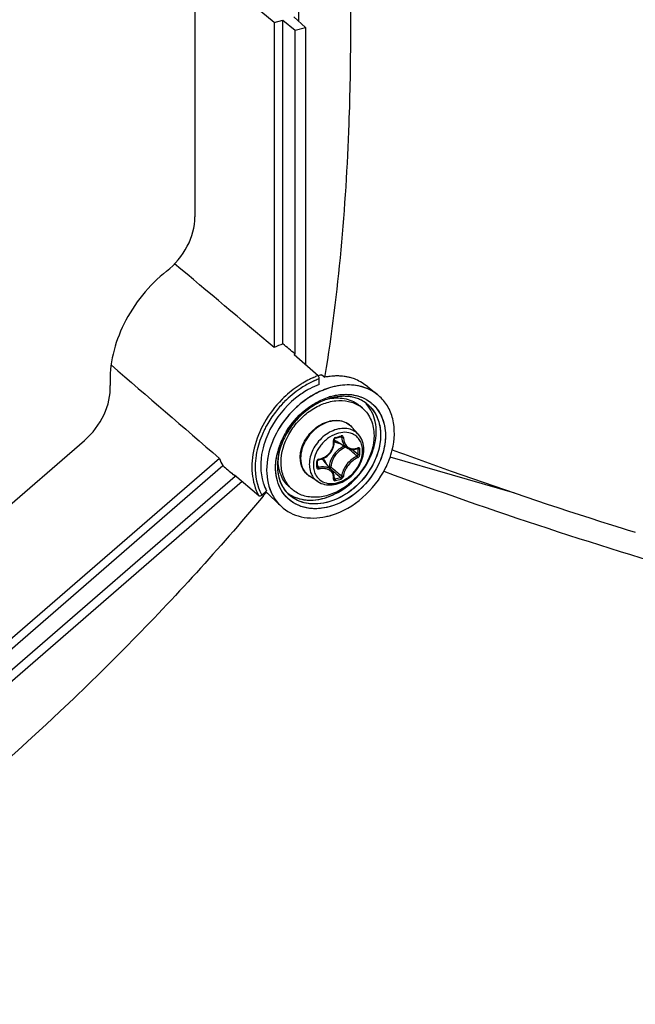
# Model space of a CAD drawing. Header units: millimetres. Extents: x 0 to 420, y 0 to 297.
# Tile 416 of 514: x 334.5 to 339.66, y 199.8 to 208.05. Entities that reach past the tile are written whole.
import ezdxf

# ---------------------------------------------------------------- set-up
doc = ezdxf.new("R2010")
doc.units = ezdxf.units.MM
doc.header["$LTSCALE"] = 23.1
doc.layers.get('0').update_dxf_attribs({"linetype": 'CONTINUOUS'})

msp = doc.modelspace()

# ---------------------------------------------------------------- linework, layer by layer
at = {"color": 7, "linetype": 'Continuous'}
for p, q in [((335.9715, 211.1814), (335.9715, 206.3993)), ((336.6361, 208.0271), (335.9715, 208.5801)), ((336.8418, 208.0375), (336.8418, 208.4152)), ((336.6361, 208.0271), (336.7097, 208.0483)), ((336.6361, 208.0271), (336.6361, 205.3039)), ((336.7097, 205.3352), (336.7097, 208.0483)), ((336.7097, 208.0483), (336.8128, 207.9626)), ((336.8007, 208.0746), (336.8976, 207.9871)), ((336.8128, 207.9626), (336.8976, 207.9871)), ((336.8128, 205.2482), (336.8128, 207.9626)), ((336.8976, 207.9871), (336.8976, 205.1626)), ((336.8041, 205.245), (336.8128, 205.2482)), ((336.8041, 205.245), (337.0042, 205.0687)), ((336.8128, 205.2482), (336.8093, 205.2511)), ((337.0141, 204.9958), (337.0141, 205.0427)), ((337.0349, 205.0754), (337.0595, 205.0552)), ((337.0614, 205.0709), (337.0587, 205.0553)), ((337.0617, 205.0704), (337.0592, 205.0548)), ((337.0605, 205.0554), (337.0595, 205.0552)), ((337.0595, 205.0552), (337.0604, 205.0554)), ((337.0605, 205.0554), (337.0595, 205.0552)), ((337.4204, 204.9753), (337.5028, 204.9096)), ((337.0974, 204.8905), (337.0981, 204.8907)), ((337.378, 204.795), (337.353, 204.8167)), ((337.343, 204.5751), (337.2876, 204.6376)), ((337.1478, 204.5438), (337.1627, 204.5479)), ((337.1921, 204.5565), (337.2032, 204.5505)), ((337.1941, 204.5554), (337.197, 204.5538)), ((331.3539, 201.3301), (335.0446, 204.5264)), ((337.249, 204.4613), (337.1562, 204.5188)), ((337.3329, 204.457), (337.3399, 204.4533)), ((337.3366, 204.4589), (337.3357, 204.4582)), ((337.3357, 204.4582), (337.3371, 204.4586)), ((337.3371, 204.4586), (337.3376, 204.4587)), ((336.1767, 204.3757), (333.4482, 202.0126)), ((337.2893, 204.4489), (337.2917, 204.4469)), ((338.6554, 204.0839), (337.6084, 204.3861)), ((333.8456, 202.2718), (336.2049, 204.315)), ((336.9997, 204.3342), (336.9995, 204.3529)), ((336.9995, 204.3056), (336.9997, 204.3291)), ((336.9996, 204.3125), (337.0089, 204.3001)), ((336.9997, 204.3291), (336.9997, 204.3342)), ((337.1212, 204.2725), (337.0512, 204.3558)), ((337.0981, 204.3052), (337.0945, 204.3042)), ((337.1078, 204.2884), (337.1235, 204.2751)), ((333.9471, 202.183), (336.3075, 204.2272)), ((336.2904, 204.2418), (336.2935, 204.2392)), ((336.2935, 204.2392), (336.3075, 204.2272)), ((336.5065, 204.063), (336.3038, 204.234)), ((336.3075, 204.2272), (336.3038, 204.234)), ((337.0016, 204.1808), (336.9318, 204.2267)), ((337.1235, 204.2751), (337.1412, 204.2601)), ((337.139, 204.2042), (337.1399, 204.2034)), ((337.1397, 204.2113), (337.1457, 204.2031)), ((337.1399, 204.2034), (337.1408, 204.2029)), ((337.5596, 204.2645), (337.5546, 204.2663)), ((337.5597, 204.2643), (337.5547, 204.2662)), ((336.3669, 204.1807), (333.9895, 202.1218)), ((336.7889, 204.1147), (336.7639, 204.1363)), ((336.5363, 204.0512), (336.5296, 204.0434)), ((336.5423, 204.0584), (336.5297, 204.0434)), ((336.5721, 204.1026), (336.5314, 204.0674)), ((336.5423, 204.0585), (336.5363, 204.0512)), ((336.5664, 204.0965), (336.5792, 204.0845)), ((336.5701, 204.0921), (336.5674, 204.0889)), ((336.5703, 204.092), (336.5676, 204.0888)), ((336.6043, 204.0583), (336.5792, 204.0845)), ((336.6043, 204.0583), (336.6933, 203.9749)), ((337.1122, 203.8987), (337.1154, 203.8996)), ((339.5541, 203.7904), (339.596, 203.7773)), ((339.596, 203.7773), (339.6648, 203.7559))]:
    msp.add_line(p, q, dxfattribs=at)
for points in [[(337.1399, 204.5207), (337.1391, 204.5312), (337.1391, 204.5326), (337.1393, 204.5341), (337.1398, 204.5357), (337.1405, 204.5372), (337.1413, 204.5387), (337.1423, 204.54), (337.1434, 204.5412), (337.1447, 204.5422), (337.146, 204.543), (337.1473, 204.5436), (337.1478, 204.5438)], [(337.1627, 204.5479), (337.1716, 204.5504), (337.1804, 204.553), (337.1952, 204.5574)], [(337.1952, 204.5574), (337.1958, 204.5576), (337.1969, 204.5577), (337.1978, 204.5576), (337.1985, 204.5574), (337.1989, 204.5573)], [(337.0104, 204.3643), (337.02, 204.3661), (337.0327, 204.3697), (337.0451, 204.3743), (337.0571, 204.38), (337.0685, 204.3868), (337.0794, 204.3945), (337.0897, 204.4032), (337.0992, 204.4126), (337.1078, 204.4229), (337.1155, 204.4338), (337.1223, 204.4452), (337.1281, 204.4572), (337.1327, 204.4695), (337.1363, 204.4821), (337.1387, 204.4949), (337.1399, 204.5078), (337.1399, 204.5207)], [(337.2489, 204.4613), (337.2527, 204.4591), (337.261, 204.4551), (337.2699, 204.452), (337.2791, 204.45), (337.2886, 204.4489)], [(337.2886, 204.4489), (337.2984, 204.4489), (337.3083, 204.45), (337.3183, 204.4521), (337.3283, 204.4552), (337.3357, 204.4582)], [(336.9995, 204.3529), (336.9996, 204.3537), (336.9998, 204.355), (337.0003, 204.3564), (337.001, 204.3578), (337.0019, 204.3591), (337.003, 204.3604), (337.0042, 204.3615), (337.0056, 204.3624), (337.007, 204.3632), (337.0085, 204.3638), (337.0099, 204.3642), (337.0104, 204.3643)], [(337.0002, 204.3032), (336.9999, 204.3037), (336.9997, 204.3044), (336.9995, 204.3052), (336.9995, 204.3056)], [(337.1344, 204.2499), (337.1306, 204.2583), (337.1259, 204.2662), (337.1212, 204.2724)], [(337.1391, 204.2051), (337.1398, 204.2123), (337.14, 204.2222), (337.1391, 204.2318), (337.1373, 204.2411), (337.1344, 204.2499)], [(337.139, 204.2042), (337.1391, 204.2042), (337.1391, 204.2041), (337.1391, 204.2042), (337.139, 204.2045), (337.1391, 204.2051)]]:
    msp.add_lwpolyline(points, dxfattribs=at)
for centre, radius, start, end in [((336.9706, 204.619), 0.7623, 110.01055, 116.02511), ((337.2945, 204.3077), 0.8147, 116.40453, 120.92885), ((337.2788, 204.3388), 0.7799, 114.05559, 116.38783), ((337.2737, 204.35), 0.7676, 113.88994, 114.04995), ((337.2724, 204.3528), 0.7645, 113.46485, 113.89012), ((337.2659, 204.3682), 0.7478, 110.87681, 113.47304), ((337.2765, 204.347), 0.7436, 113.58328, 113.95685), ((337.2694, 204.3637), 0.7255, 110.60589, 113.59433), ((337.2595, 204.3846), 0.7302, 110.4685, 110.8683), ((337.1525, 204.5088), 0.5786, 103.18877, 104.66168), ((337.1495, 204.5215), 0.5656, 101.69342, 103.18896), ((337.1705, 204.5193), 0.5473, 98.97335, 101.60411), ((337.1706, 204.5192), 0.5474, 98.97338, 101.60248), ((337.1677, 204.5369), 0.5295, 96.68885, 98.9718), ((337.1677, 204.5369), 0.5294, 96.68859, 98.97178), ((337.1655, 204.5565), 0.5098, 93.83181, 96.69279), ((337.1641, 204.5769), 0.4893, 91.47375, 93.8283), ((337.1641, 204.5769), 0.4893, 91.47363, 93.82851), ((337.1636, 204.596), 0.4702, 88.36668, 91.47661), ((337.1641, 204.6129), 0.4533, 85.9726, 88.36178), ((337.1653, 204.6296), 0.4366, 82.54847, 85.97843), ((337.1673, 204.6452), 0.4208, 80.19663, 82.54105), ((337.1697, 204.6588), 0.407, 76.21093, 80.20309), ((337.1724, 204.6703), 0.3952, 74.16715, 76.20089), ((337.1768, 204.6851), 0.3798, 67.92227, 74.19358), ((337.0934, 204.5496), 0.5373, 58.56751, 65.11267), ((337.3448, 204.2319), 0.9057, 124.824, 135.06734), ((337.3449, 204.2321), 0.8776, 124.01116, 135.11338), ((337.3175, 204.2696), 0.8592, 122.03139, 124.76533), ((337.3047, 204.2909), 0.8064, 116.54186, 123.98093), ((337.3079, 204.2847), 0.8413, 120.90955, 122.02559), ((337.2828, 204.3109), 0.736, 118.19694, 120.81412), ((337.2625, 204.3499), 0.692, 111.03547, 118.24496), ((337.2841, 204.3305), 0.7618, 114.82009, 116.48717), ((337.2791, 204.3413), 0.7498, 113.95751, 114.81811), ((337.3607, 204.215), 0.929, 135.02278, 135.32343), ((337.2419, 204.3927), 0.505, 106.8896, 109.02167), ((337.2414, 204.3954), 0.5023, 107.32178, 109.0726), ((337.2368, 204.4101), 0.4869, 106.11327, 107.31908), ((337.173, 204.4742), 0.4083, 100.98195, 101.45274), ((337.2388, 204.4028), 0.4945, 106.06174, 106.8851), ((337.1721, 204.4788), 0.4037, 99.99046, 100.98294), ((337.2521, 204.3962), 0.518, 106.11336, 107.38578), ((337.2348, 204.4173), 0.4795, 105.11339, 106.11153), ((337.237, 204.4091), 0.488, 105.11803, 106.06203), ((337.232, 204.4278), 0.4686, 102.17524, 105.12114), ((337.2353, 204.4154), 0.4814, 104.29817, 105.11776), ((337.2326, 204.4263), 0.4702, 102.20598, 104.30323), ((337.2268, 204.4527), 0.4432, 97.00366, 102.19859), ((337.2268, 204.4543), 0.4416, 97.02561, 102.2393), ((337.223, 204.4825), 0.4132, 93.55162, 96.98518), ((337.2225, 204.4872), 0.4084, 93.52504, 96.99907), ((337.2211, 204.5129), 0.3827, 87.98349, 93.5437), ((337.2212, 204.5136), 0.382, 88.00307, 93.57524), ((337.2218, 204.5377), 0.3579, 84.14986, 87.9618), ((337.2219, 204.5391), 0.3565, 84.14774, 87.97472), ((337.2244, 204.5616), 0.3339, 77.96087, 84.16946), ((337.2285, 204.5817), 0.3133, 73.92367, 77.9326), ((337.2288, 204.5831), 0.3119, 73.90672, 77.93425), ((337.2328, 204.5966), 0.2979, 66.58429, 73.91867), ((337.2331, 204.5974), 0.297, 66.57997, 73.9364), ((337.2371, 204.607), 0.2865, 62.93987, 66.55519), ((337.2373, 204.6075), 0.286, 62.92836, 66.54971), ((337.2858, 204.638), 0.3475, 49.43387, 51.39061), ((337.2859, 204.6381), 0.3474, 49.4293, 51.38417), ((337.3648, 204.2112), 0.9065, 135.37414, 142.50141), ((337.362, 204.2139), 0.9026, 135.05983, 135.37007), ((337.2116, 204.6028), 0.2542, 49.1138, 56.51182), ((337.2428, 204.6178), 0.2744, 51.44966, 62.96675), ((337.2429, 204.618), 0.2742, 51.45353, 62.98167), ((337.2003, 204.6405), 0.2832, 42.60205, 45.79799), ((337.1994, 204.6397), 0.2844, 41.99977, 42.60766), ((337.1994, 204.6397), 0.2844, 41.99938, 42.60345), ((337.35, 204.2221), 0.888, 142.47888, 150.94315), ((337.3207, 204.2389), 0.8543, 150.97463, 153.65899), ((337.2744, 204.2701), 0.7576, 152.80155, 159.49377), ((337.1723, 204.5355), 0.1539, 50.53518, 52.38989), ((337.1725, 204.5357), 0.1537, 47.20358, 50.53486), ((337.172, 204.5352), 0.1545, 41.53019, 47.1948), ((337.319, 204.2332), 0.7526, 153.66759, 157.53994), ((337.2925, 204.2598), 0.6505, 155.04119, 155.97874), ((337.2878, 204.2621), 0.6452, 154.64806, 155.80944), ((337.2966, 204.2579), 0.655, 154.55998, 155.04174), ((337.2907, 204.2608), 0.6484, 153.67747, 154.64832), ((337.3013, 204.2556), 0.6602, 153.25461, 154.55894), ((337.2939, 204.2592), 0.652, 153.18809, 153.67746), ((337.3088, 204.2518), 0.6686, 151.21134, 153.25338), ((337.3044, 204.2538), 0.6637, 151.20791, 153.18386), ((337.2756, 204.2738), 0.6183, 153.6767, 155.3413), ((337.2827, 204.2704), 0.6262, 153.70832, 155.32848), ((337.2913, 204.2661), 0.6358, 151.56353, 153.7075), ((337.2858, 204.2687), 0.6297, 151.52987, 153.67188), ((337.3205, 204.2449), 0.6822, 148.64734, 151.20639), ((337.3159, 204.2479), 0.6767, 148.91513, 151.21155), ((336.6178, 206.4833), 2.0045, 285.39308, 286.80749), ((337.2386, 204.352), 0.2433, 109.04197, 109.22932), ((337.3036, 204.2397), 0.7359, 157.47069, 158.15358), ((337.3039, 204.2396), 0.7362, 157.55088, 158.15746), ((337.2321, 204.2822), 0.586, 161.88681, 166.32949), ((337.2378, 204.2805), 0.5919, 161.79247, 163.40716), ((337.2533, 204.2755), 0.6082, 161.24763, 161.9114), ((337.248, 204.2772), 0.6027, 161.11536, 161.79534), ((337.2571, 204.2742), 0.6122, 160.89315, 161.24797), ((337.2717, 204.2687), 0.6279, 155.95239, 161.08626), ((337.274, 204.2681), 0.6302, 155.79133, 160.87206), ((337.2151, 204.2958), 0.5539, 162.61961, 164.3586), ((337.255, 204.2828), 0.5958, 155.29789, 162.58114), ((337.2536, 204.2831), 0.5944, 155.2734, 162.55948), ((337.2035, 204.5951), 0.0898, 224.14979, 225.13489), ((337.2037, 204.5954), 0.0901, 225.16768, 238.19258), ((337.3046, 204.2935), 0.202, 114.0645, 126.40526), ((329.152, 194.8872), 12.5417, 49.56104, 49.72441), ((337.2942, 204.5616), 0.1071, 290.31697, 292.26307), ((337.293, 204.5646), 0.1103, 292.2624, 294.07545), ((335.8746, 204.4296), 1.4654, 0.00233, 0.92882), ((335.8764, 204.4287), 1.4783, 0.0024, 0.92888), ((336.5943, 204.5325), 0.446, 200.58378, 209.17898), ((337.1527, 204.2935), 0.6769, 170.52474, 171.04722), ((337.2011, 204.2899), 0.5541, 166.34963, 168.42906), ((337.2216, 204.2853), 0.575, 163.40292, 166.31954), ((337.1499, 204.3095), 0.4872, 171.28513, 173.56759), ((337.1482, 204.3096), 0.4855, 172.51311, 173.57044), ((337.1583, 204.3083), 0.4956, 170.95042, 172.51144), ((337.0665, 204.3639), 0.3977, 177.18128, 179.9886), ((337.1871, 204.3033), 0.5249, 164.31976, 170.90475), ((337.0772, 204.3635), 0.4085, 176.79144, 177.19204), ((337.0157, 204.3485), 0.0216, 99.06376, 106.76369), ((336.9821, 204.2978), 0.0902, 40.02572, 53.88647), ((337.3183, 204.2756), 0.2113, 135.09832, 148.10442), ((329.8871, 195.7486), 11.4092, 49.26308, 49.56466), ((329.3086, 194.9506), 12.4061, 49.65654, 49.94798), ((335.9233, 204.4296), 1.4168, 359.05537, 0.00295), ((335.9255, 204.4287), 1.4292, 359.05547, 0.00301), ((334.8523, 204.3243), 2.1407, 0.00233, 0.64253), ((334.9323, 204.3243), 2.0607, 359.34524, 0.00194), ((336.9968, 204.3056), 0.00271, 351.60329, 359.32144), ((336.9669, 204.2975), 0.1114, 16.50857, 23.3442), ((344.764, 213.3894), 11.8794, 229.89404, 230.16205), ((336.8833, 204.6403), 0.7688, 333.03735, 333.33657), ((336.8849, 204.6395), 0.767, 333.33655, 333.68263), ((336.8864, 204.6388), 0.7653, 333.33401, 333.67764), ((336.8943, 204.6349), 0.7565, 333.67652, 336.5845), ((336.895, 204.6346), 0.7557, 333.67237, 336.58668), ((344.2541, 212.6817), 11.0235, 229.81565, 230.16603), ((336.7709, 205.5902), 1.4368, 285.12112, 287.07727), ((343.8156, 212.2522), 10.3986, 230.16047, 230.51372), ((336.9493, 204.2974), 0.4248, 197.27001, 198.30559), ((336.9554, 204.3069), 0.2543, 221.70798, 229.09647), ((336.7716, 205.5883), 1.4495, 285.13021, 287.08635), ((336.8988, 204.2656), 0.4174, 207.38652, 208.34589), ((321.3582, 216.7491), 19.7891, 320.11157, 320.22603), ((336.9568, 204.2466), 0.3791, 208.28896, 208.50807), ((336.9163, 204.3126), 0.283, 232.5931, 236.28966), ((336.9178, 204.3148), 0.2857, 236.28886, 238.55735), ((336.9178, 204.3148), 0.2856, 236.28857, 238.56261), ((336.9454, 204.4616), 0.5872, 282.31726, 286.1187), ((336.9456, 204.4612), 0.5867, 282.3149, 286.12638), ((336.9408, 204.4782), 0.6044, 286.1021, 286.47325), ((336.9412, 204.4771), 0.6032, 286.11084, 286.476), ((336.94, 204.4809), 0.6072, 286.47321, 286.78892)]:
    msp.add_arc(centre, radius, start, end, dxfattribs=at)
for centre, major_axis, ratio, start_param, end_param in [((328.1697, 211.75), (25.0483, -20.8516), 0.015014, 1.238528, 1.273737), ((324.8988, 214.5543), (26.7203, -22.2435), 0.015014, 1.121328, 1.125484), ((328.3535, 212.1213), (24.6843, -21.5865), 0.02203, -1.267664, -1.229101), ((325.0949, 214.9504), (26.332, -23.0274), 0.02203, -1.116057, -1.112472)]:
    msp.add_ellipse(centre, major_axis=major_axis, ratio=ratio, start_param=start_param, end_param=end_param, dxfattribs=at)
for points, knots in [([(330.5331, 203.6439), (330.9158, 205.0107), (332.7603, 210.5366), (335.6453, 215.7009), (338.254, 219.2455)], [0, 0, 0, 0, 0.243865, 1, 1, 1, 1]), ([(332.3088, 203.3071), (332.6756, 204.6134), (334.4421, 209.8941), (337.2002, 214.8297), (339.6931, 218.2181)], [0, 0, 0, 0, 0.243886, 1, 1, 1, 1]), ([(337.0846, 210.9913), (337.1159, 210.7298), (337.2235, 209.7157), (337.2751, 208.6953), (337.2751, 207.9389)], [0, 0, 0, 0, 0.258242, 1, 1, 1, 1]), ([(337.2751, 207.9389), (337.2751, 207.6859), (337.2586, 206.7268), (337.1745, 205.7678), (337.0617, 205.0704)], [0, 0, 0, 0, 0.263653, 1, 1, 1, 1]), ([(335.734, 205.9445), (335.805, 206.0009), (335.9207, 206.1392), (335.9715, 206.3148), (335.9715, 206.3993)], [0, 0, 0, 0, 0.517639, 1, 1, 1, 1]), ([(335.734, 205.9445), (335.5852, 205.8262), (335.3457, 205.5347), (335.2507, 205.1627), (335.2605, 204.9875)], [0, 0, 0, 0, 0.520027, 1, 1, 1, 1]), ([(337.0141, 205.0427), (337.0141, 205.0501), (337.0114, 205.0598), (337.0057, 205.0674), (337.0042, 205.0687)], [0, 0, 0, 0, 0.78628, 1, 1, 1, 1]), ([(335.0446, 204.5264), (335.1131, 204.5857), (335.2226, 204.7273), (335.2651, 204.9043), (335.2605, 204.9875)], [0, 0, 0, 0, 0.520578, 1, 1, 1, 1]), ([(337.4153, 204.9608), (337.3738, 204.9778), (337.2806, 204.9974), (337.0797, 204.9769), (336.9368, 204.8995), (336.8546, 204.8316)], [0, 0, 0, 0, 0.224372, 0.466489, 1, 1, 1, 1]), ([(337.1084, 204.9688), (337.086, 204.9624), (336.995, 204.9303), (336.9113, 204.8785), (336.8549, 204.8319)], [0, 0, 0, 0, 0.241167, 1, 1, 1, 1]), ([(337.4142, 204.9613), (337.3683, 204.9799), (337.2641, 204.9995), (337.1601, 204.9838), (337.1084, 204.9688)], [0, 0, 0, 0, 0.478686, 1, 1, 1, 1]), ([(336.7001, 204.8682), (336.6437, 204.8111), (336.5469, 204.6843), (336.459, 204.4702), (336.4383, 204.2547), (336.4757, 204.1196), (336.5065, 204.063)], [0, 0, 0, 0, 0.27368, 0.537112, 0.779952, 1, 1, 1, 1]), ([(336.9057, 204.943), (336.8738, 204.9239), (336.7507, 204.8376), (336.6521, 204.7168), (336.6006, 204.6164)], [0, 0, 0, 0, 0.247907, 1, 1, 1, 1]), ([(337.0773, 204.8702), (337.042, 204.858), (336.9015, 204.7919), (336.7881, 204.672), (336.7322, 204.5689)], [0, 0, 0, 0, 0.241356, 1, 1, 1, 1]), ([(337.0773, 204.8702), (337.042, 204.8581), (336.9015, 204.7919), (336.7882, 204.672), (336.7322, 204.5689)], [0, 0, 0, 0, 0.241241, 1, 1, 1, 1]), ([(336.9536, 204.8223), (336.965, 204.8297), (337.0106, 204.8571), (337.0597, 204.8787), (337.0973, 204.8905)], [0, 0, 0, 0, 0.256628, 1, 1, 1, 1]), ([(337.0981, 204.8907), (337.1554, 204.9085), (337.2717, 204.9247), (337.3849, 204.8866), (337.4295, 204.8561)], [0, 0, 0, 0, 0.52615, 1, 1, 1, 1]), ([(337.102, 204.8764), (337.1473, 204.8843), (337.2174, 204.8844), (337.3014, 204.8543), (337.3372, 204.8304), (337.353, 204.8167)], [0, 0, 0, 0, 0.519584, 0.76284, 1, 1, 1, 1]), ([(337.1084, 204.8938), (337.165, 204.9101), (337.2801, 204.9235), (337.4417, 204.8658), (337.5487, 204.7338), (337.5808, 204.5591), (337.5417, 204.3713), (337.4107, 204.1397), (337.236, 204.0095), (337.1085, 203.9726)], [0, 0, 0, 0, 0.121621, 0.231441, 0.339036, 0.455715, 0.58604, 0.726441, 1, 1, 1, 1]), ([(337.6265, 204.4469), (337.647, 204.5309), (337.6529, 204.6634), (337.5911, 204.8171), (337.5405, 204.8775), (337.5119, 204.902)], [0, 0, 0, 0, 0.528621, 0.769184, 1, 1, 1, 1]), ([(337.6265, 204.4467), (337.647, 204.5307), (337.6529, 204.6633), (337.5912, 204.817), (337.5406, 204.8775), (337.5119, 204.902)], [0, 0, 0, 0, 0.528422, 0.769016, 1, 1, 1, 1]), ([(336.8549, 204.8319), (336.8297, 204.8111), (336.7349, 204.7225), (336.6611, 204.6112), (336.6239, 204.5217)], [0, 0, 0, 0, 0.252039, 1, 1, 1, 1]), ([(336.8546, 204.8316), (336.7891, 204.7774), (336.7126, 204.6907), (336.657, 204.5922), (336.6445, 204.567)], [0, 0, 0, 0, 0.751657, 1, 1, 1, 1]), ([(336.6937, 204.3424), (336.6937, 204.4229), (336.7322, 204.5479), (336.8297, 204.6845), (336.9256, 204.7716), (337.0345, 204.8329), (337.1483, 204.8635), (337.2582, 204.86), (337.3241, 204.8333), (337.3519, 204.8148)], [0, 0, 0, 0, 0.254142, 0.391, 0.527564, 0.659013, 0.781772, 0.894694, 1, 1, 1, 1]), ([(336.7364, 204.5973), (336.7771, 204.6648), (336.8473, 204.7462), (336.9318, 204.8082), (336.9536, 204.8223)], [0, 0, 0, 0, 0.752115, 1, 1, 1, 1]), ([(336.738, 204.5999), (336.7519, 204.6228), (336.8124, 204.7103), (336.8929, 204.7843), (336.9604, 204.8266)], [0, 0, 0, 0, 0.25176, 1, 1, 1, 1]), ([(337.4138, 204.8324), (337.4422, 204.8097), (337.4916, 204.7509), (337.5294, 204.6387), (337.5304, 204.5123), (337.4835, 204.3354), (337.348, 204.1386), (337.1821, 204.0367), (337.0939, 204.0113)], [0, 0, 0, 0, 0.104524, 0.214592, 0.333967, 0.462949, 0.735941, 1, 1, 1, 1]), ([(337.378, 204.795), (337.3932, 204.7819), (337.4209, 204.7514), (337.4619, 204.6769), (337.4732, 204.6111), (337.4732, 204.5674)], [0, 0, 0, 0, 0.238021, 0.481682, 1, 1, 1, 1]), ([(337.4803, 204.5005), (337.4932, 204.5601), (337.4988, 204.6792), (337.4472, 204.7895), (337.4107, 204.83)], [0, 0, 0, 0, 0.52857, 1, 1, 1, 1]), ([(337.4803, 204.5005), (337.4932, 204.5601), (337.4988, 204.6792), (337.4472, 204.7895), (337.4107, 204.83)], [0, 0, 0, 0, 0.528563, 1, 1, 1, 1]), ([(337.4138, 204.8324), (337.4449, 204.8075), (337.4984, 204.7414), (337.5338, 204.6149), (337.5251, 204.4743), (337.4925, 204.3822), (337.4703, 204.3373)], [0, 0, 0, 0, 0.222971, 0.459982, 0.719377, 1, 1, 1, 1]), ([(337.4295, 204.8561), (337.4658, 204.8313), (337.5295, 204.7625), (337.574, 204.6247), (337.5674, 204.4696), (337.5319, 204.3678), (337.5074, 204.3181)], [0, 0, 0, 0, 0.223214, 0.459267, 0.718396, 1, 1, 1, 1]), ([(336.5551, 204.618), (336.5466, 204.6007), (336.5156, 204.5325), (336.4942, 204.4598), (336.485, 204.4049)], [0, 0, 0, 0, 0.256832, 1, 1, 1, 1]), ([(337.2663, 204.6575), (337.25, 204.67), (337.2106, 204.6891), (337.1432, 204.6945), (337.0725, 204.6781), (337.0043, 204.6419), (336.9439, 204.589), (336.8823, 204.5049), (336.8578, 204.4272), (336.8578, 204.3772)], [0, 0, 0, 0, 0.104897, 0.216899, 0.338904, 0.47012, 0.607003, 0.744549, 1, 1, 1, 1]), ([(336.8625, 204.4477), (336.8751, 204.4974), (336.9263, 204.591), (337.0115, 204.655), (337.059, 204.6745)], [0, 0, 0, 0, 0.499995, 1, 1, 1, 1]), ([(337.2735, 204.6193), (337.2558, 204.6247), (337.2171, 204.6296), (337.1576, 204.6203), (337.0984, 204.5954), (337.0249, 204.5439), (336.9549, 204.4554), (336.9306, 204.3674), (336.9306, 204.3252)], [0, 0, 0, 0, 0.108641, 0.225762, 0.35139, 0.483442, 0.751147, 1, 1, 1, 1]), ([(337.059, 204.6745), (337.0795, 204.683), (337.1215, 204.695), (337.1852, 204.6954), (337.2433, 204.6768), (337.2748, 204.652), (337.2876, 204.6376)], [0, 0, 0, 0, 0.270574, 0.524505, 0.765155, 1, 1, 1, 1]), ([(337.343, 204.5751), (337.3338, 204.5853), (337.3124, 204.6036), (337.2868, 204.6152), (337.2735, 204.6193)], [0, 0, 0, 0, 0.49562, 1, 1, 1, 1]), ([(336.5649, 204.5355), (336.5533, 204.5046), (336.5181, 204.3871), (336.517, 204.257), (336.5437, 204.1713)], [0, 0, 0, 0, 0.268826, 1, 1, 1, 1]), ([(337.4732, 204.5674), (337.4732, 204.4833), (337.4313, 204.3529), (337.3265, 204.213), (337.2242, 204.1257), (337.1091, 204.0675), (336.9907, 204.0434), (336.8787, 204.0568), (336.8148, 204.0922), (336.7889, 204.1147)], [0, 0, 0, 0, 0.256473, 0.394543, 0.531644, 0.662632, 0.784011, 0.89531, 1, 1, 1, 1]), ([(337.1585, 204.5817), (337.1316, 204.5723), (337.0796, 204.5432), (336.9991, 204.4618), (336.9644, 204.3753), (336.9644, 204.3195)], [0, 0, 0, 0, 0.249772, 0.51087, 1, 1, 1, 1]), ([(337.1499, 204.5507), (337.145, 204.5493), (337.1361, 204.5424), (337.1331, 204.5315), (337.1337, 204.5264)], [0, 0, 0, 0, 0.497141, 1, 1, 1, 1]), ([(337.1499, 204.5507), (337.15, 204.5498), (337.1501, 204.5475), (337.1494, 204.5442), (337.1478, 204.5438)], [0, 0, 0, 0, 0.348, 1, 1, 1, 1]), ([(337.2923, 204.5812), (337.2727, 204.5898), (337.2268, 204.5984), (337.1816, 204.5896), (337.1592, 204.5819)], [0, 0, 0, 0, 0.475922, 1, 1, 1, 1]), ([(337.1974, 204.5644), (337.1975, 204.5635), (337.1976, 204.5612), (337.1968, 204.5579), (337.1952, 204.5574)], [0, 0, 0, 0, 0.339767, 1, 1, 1, 1]), ([(337.2166, 204.5503), (337.2163, 204.5548), (337.213, 204.562), (337.2043, 204.5655), (337.1996, 204.565), (337.1974, 204.5644)], [0, 0, 0, 0, 0.502703, 0.74499, 1, 1, 1, 1]), ([(337.2032, 204.5505), (337.2031, 204.5512), (337.2026, 204.5539), (337.2006, 204.5563), (337.1989, 204.5573)], [0, 0, 0, 0, 0.264576, 1, 1, 1, 1]), ([(337.2032, 204.5505), (337.2042, 204.5322), (337.2117, 204.4976), (337.2352, 204.4699), (337.2489, 204.4613)], [0, 0, 0, 0, 0.531229, 1, 1, 1, 1]), ([(337.2166, 204.5502), (337.2142, 204.5496), (337.2097, 204.5492), (337.2051, 204.5496), (337.2032, 204.5505)], [0, 0, 0, 0, 0.5364, 1, 1, 1, 1]), ([(337.2166, 204.5503), (337.2173, 204.5379), (337.2217, 204.5141), (337.238, 204.4832), (337.2631, 204.4618), (337.2839, 204.4561), (337.2941, 204.4554)], [0, 0, 0, 0, 0.279104, 0.533854, 0.769255, 1, 1, 1, 1]), ([(337.3773, 204.4387), (337.3773, 204.4544), (337.3739, 204.4848), (337.3571, 204.5265), (337.3295, 204.5602), (337.3052, 204.5755), (337.2923, 204.5812)], [0, 0, 0, 0, 0.267263, 0.518158, 0.759229, 1, 1, 1, 1]), ([(337.3873, 204.4499), (337.3873, 204.4729), (337.3805, 204.5184), (337.3575, 204.5586), (337.343, 204.5751)], [0, 0, 0, 0, 0.512429, 1, 1, 1, 1]), ([(336.6206, 204.5135), (336.5905, 204.4385), (336.5559, 204.286), (336.589, 204.1299), (336.6229, 204.0669)], [0, 0, 0, 0, 0.530167, 1, 1, 1, 1]), ([(336.6206, 204.5135), (336.5906, 204.4388), (336.556, 204.287), (336.5885, 204.1316), (336.622, 204.0686)], [0, 0, 0, 0, 0.530022, 1, 1, 1, 1]), ([(337.0123, 204.3698), (337.03, 204.3726), (337.0651, 204.3857), (337.1068, 204.4229), (337.1324, 204.4722), (337.1358, 204.509), (337.1337, 204.5264)], [0, 0, 0, 0, 0.24849, 0.504031, 0.757203, 1, 1, 1, 1]), ([(337.0585, 204.0435), (337.1608, 204.0731), (337.3484, 204.1984), (337.4574, 204.3952), (337.4803, 204.5005)], [0, 0, 0, 0, 0.496993, 1, 1, 1, 1]), ([(337.1847, 204.4561), (337.1768, 204.4502), (337.1468, 204.4249), (337.1235, 204.3915), (337.1122, 204.3644)], [0, 0, 0, 0, 0.251119, 1, 1, 1, 1]), ([(337.1337, 204.5263), (337.1352, 204.5268), (337.1373, 204.5275), (337.1392, 204.5296), (337.1391, 204.5305)], [0, 0, 0, 0, 0.63264, 1, 1, 1, 1]), ([(337.1398, 204.5188), (337.1431, 204.5164), (337.1571, 204.5074), (337.1734, 204.5022), (337.1858, 204.5004)], [0, 0, 0, 0, 0.245283, 1, 1, 1, 1]), ([(337.2362, 204.4693), (337.2301, 204.467), (337.2053, 204.4558), (337.1832, 204.4392), (337.1687, 204.4247)], [0, 0, 0, 0, 0.242416, 1, 1, 1, 1]), ([(337.2941, 204.4554), (337.2972, 204.4552), (337.3098, 204.4551), (337.3224, 204.4578), (337.3314, 204.4612)], [0, 0, 0, 0, 0.242499, 1, 1, 1, 1]), ([(337.338, 204.4639), (337.338, 204.4633), (337.338, 204.4616), (337.3375, 204.4597), (337.3366, 204.4589)], [0, 0, 0, 0, 0.296838, 1, 1, 1, 1]), ([(337.3399, 204.4533), (337.3399, 204.4539), (337.3398, 204.4559), (337.3387, 204.458), (337.3375, 204.4587)], [0, 0, 0, 0, 0.295427, 1, 1, 1, 1]), ([(337.3545, 204.4527), (337.3544, 204.4567), (337.352, 204.4634), (337.3439, 204.4657), (337.3399, 204.4647), (337.338, 204.4639)], [0, 0, 0, 0, 0.500392, 0.734456, 1, 1, 1, 1]), ([(337.3545, 204.4527), (337.3521, 204.4517), (337.347, 204.4511), (337.3419, 204.452), (337.3399, 204.4533)], [0, 0, 0, 0, 0.520163, 1, 1, 1, 1]), ([(337.4335, 204.3683), (337.4388, 204.379), (337.4583, 204.4216), (337.4729, 204.4664), (337.4803, 204.5005)], [0, 0, 0, 0, 0.255254, 1, 1, 1, 1]), ([(336.484, 204.3988), (336.4794, 204.3696), (336.4692, 204.2598), (336.491, 204.1454), (336.5282, 204.0736)], [0, 0, 0, 0, 0.267535, 1, 1, 1, 1]), ([(337.1085, 203.9726), (337.0433, 203.9538), (336.9093, 203.9412), (336.7283, 204.0329), (336.6378, 204.2163), (336.6463, 204.3532), (336.6629, 204.4213)], [0, 0, 0, 0, 0.260056, 0.493494, 0.731313, 1, 1, 1, 1]), ([(336.7366, 204.054), (336.6975, 204.0963), (336.6412, 204.2119), (336.6454, 204.3379), (336.6583, 204.401)], [0, 0, 0, 0, 0.471796, 1, 1, 1, 1]), ([(336.7687, 204.0711), (336.8179, 204.041), (336.9442, 204.0103), (337.1379, 204.0599), (337.3132, 204.1829), (337.4009, 204.3026), (337.4335, 204.3683)], [0, 0, 0, 0, 0.214983, 0.458112, 0.726161, 1, 1, 1, 1]), ([(336.8542, 204.3829), (336.8542, 204.3882), (336.8549, 204.41), (336.8585, 204.4317), (336.8625, 204.4477)], [0, 0, 0, 0, 0.244438, 1, 1, 1, 1]), ([(336.9318, 204.2267), (336.9196, 204.2347), (336.8971, 204.2543), (336.8635, 204.305), (336.8542, 204.352), (336.8542, 204.3829)], [0, 0, 0, 0, 0.241984, 0.486768, 1, 1, 1, 1]), ([(336.8578, 204.3772), (336.8578, 204.3472), (336.8666, 204.3018), (336.8988, 204.253), (336.9202, 204.2343), (336.9318, 204.2267)], [0, 0, 0, 0, 0.517982, 0.760912, 1, 1, 1, 1]), ([(336.9884, 204.2299), (336.9988, 204.2132), (337.0278, 204.1834), (337.0878, 204.1619), (337.1555, 204.165), (337.2237, 204.1909), (337.2858, 204.2364), (337.3507, 204.3141), (337.3773, 204.3899), (337.3773, 204.4387)], [0, 0, 0, 0, 0.105488, 0.213714, 0.331476, 0.460622, 0.598286, 0.738716, 1, 1, 1, 1]), ([(337.0095, 204.3692), (337.0049, 204.3678), (336.9966, 204.3622), (336.9928, 204.3528), (336.9929, 204.3483)], [0, 0, 0, 0, 0.515676, 1, 1, 1, 1]), ([(337.0016, 204.1808), (337.0187, 204.1696), (337.0584, 204.1533), (337.1241, 204.1506), (337.1908, 204.1679), (337.2539, 204.2028), (337.3091, 204.2525), (337.3654, 204.331), (337.3873, 204.4032), (337.3873, 204.4499)], [0, 0, 0, 0, 0.11076, 0.226584, 0.349536, 0.479279, 0.613227, 0.747471, 1, 1, 1, 1]), ([(337.0123, 204.3698), (337.0123, 204.3685), (337.0122, 204.3666), (337.0111, 204.3644), (337.0104, 204.3643)], [0, 0, 0, 0, 0.650306, 1, 1, 1, 1]), ([(337.0692, 204.3416), (337.0678, 204.3448), (337.0618, 204.357), (337.0534, 204.3679), (337.046, 204.3748)], [0, 0, 0, 0, 0.255247, 1, 1, 1, 1]), ([(337.139, 204.3872), (337.1349, 204.3806), (337.1207, 204.3547), (337.1124, 204.3252), (337.1113, 204.3034)], [0, 0, 0, 0, 0.261592, 1, 1, 1, 1]), ([(337.3326, 204.3935), (337.3159, 204.3874), (337.2832, 204.3681), (337.2431, 204.3275), (337.2141, 204.2793), (337.2043, 204.2437), (337.2032, 204.2268)], [0, 0, 0, 0, 0.24174, 0.507568, 0.769195, 1, 1, 1, 1]), ([(337.338, 204.381), (337.3224, 204.3751), (337.2919, 204.3568), (337.2544, 204.3187), (337.2272, 204.2736), (337.2177, 204.2403), (337.2166, 204.2245)], [0, 0, 0, 0, 0.241461, 0.507728, 0.769702, 1, 1, 1, 1]), ([(337.3326, 204.3935), (337.3337, 204.394), (337.3378, 204.397), (337.34, 204.4024), (337.3399, 204.4062)], [0, 0, 0, 0, 0.233629, 1, 1, 1, 1]), ([(337.338, 204.381), (337.3382, 204.3846), (337.3366, 204.3894), (337.3334, 204.3929), (337.3326, 204.3935)], [0, 0, 0, 0, 0.766459, 1, 1, 1, 1]), ([(337.338, 204.381), (337.3402, 204.3819), (337.3488, 204.3873), (337.3543, 204.3975), (337.3545, 204.4051)], [0, 0, 0, 0, 0.2401, 1, 1, 1, 1]), ([(337.3545, 204.4051), (337.3521, 204.4041), (337.347, 204.4036), (337.3418, 204.4048), (337.3399, 204.4062)], [0, 0, 0, 0, 0.516682, 1, 1, 1, 1]), ([(337.5885, 204.3343), (337.5925, 204.3435), (337.6075, 204.3802), (337.6195, 204.4181), (337.6265, 204.4469)], [0, 0, 0, 0, 0.253863, 1, 1, 1, 1]), ([(337.5885, 204.3343), (337.5925, 204.3435), (337.6075, 204.3801), (337.6195, 204.418), (337.6265, 204.4467)], [0, 0, 0, 0, 0.253897, 1, 1, 1, 1]), ([(337.6264, 204.4466), (337.7911, 204.3864), (338.4299, 204.1567), (339.0737, 203.9409), (339.5541, 203.7904)], [0, 0, 0, 0, 0.258419, 1, 1, 1, 1]), ([(336.6658, 204.364), (336.6596, 204.3091), (336.6653, 204.2017), (336.7213, 204.1075), (336.757, 204.074)], [0, 0, 0, 0, 0.52998, 1, 1, 1, 1]), ([(336.6658, 204.3641), (336.6608, 204.3196), (336.6629, 204.2328), (336.696, 204.1515), (336.7189, 204.1183)], [0, 0, 0, 0, 0.525746, 1, 1, 1, 1]), ([(336.7639, 204.1363), (336.7487, 204.1495), (336.721, 204.18), (336.68, 204.2545), (336.6687, 204.3202), (336.6687, 204.364)], [0, 0, 0, 0, 0.238021, 0.481682, 1, 1, 1, 1]), ([(336.7655, 204.1377), (336.742, 204.1641), (336.7045, 204.2299), (336.6937, 204.3042), (336.6937, 204.3424)], [0, 0, 0, 0, 0.481107, 1, 1, 1, 1]), ([(337.5074, 204.3181), (337.4688, 204.2401), (337.362, 204.1006), (337.1495, 203.9674), (336.9491, 203.942), (336.8132, 203.9881), (336.759, 204.0299), (336.7366, 204.054)], [0, 0, 0, 0, 0.278581, 0.547647, 0.785737, 0.894485, 1, 1, 1, 1]), ([(337.4703, 204.3373), (337.4348, 204.2656), (337.3373, 204.1369), (337.1432, 204.0114), (336.9594, 203.9823), (336.8316, 204.0181), (336.7791, 204.0532), (336.757, 204.074)], [0, 0, 0, 0, 0.277344, 0.546146, 0.78549, 0.894711, 1, 1, 1, 1]), ([(336.9306, 204.3252), (336.9306, 204.3179), (336.9319, 204.29), (336.939, 204.2623), (336.9477, 204.2436)], [0, 0, 0, 0, 0.261199, 1, 1, 1, 1]), ([(336.9644, 204.3195), (336.9644, 204.3034), (336.9681, 204.272), (336.9804, 204.2428), (336.9884, 204.2299)], [0, 0, 0, 0, 0.516185, 1, 1, 1, 1]), ([(336.9929, 204.3008), (336.9928, 204.2986), (336.9938, 204.2941), (336.9999, 204.2869), (337.0077, 204.286), (337.0123, 204.287)], [0, 0, 0, 0, 0.245151, 0.483798, 1, 1, 1, 1]), ([(336.9929, 204.3483), (336.9938, 204.3485), (336.9964, 204.3491), (336.9996, 204.3511), (336.9995, 204.3529)], [0, 0, 0, 0, 0.335626, 1, 1, 1, 1]), ([(336.9929, 204.3008), (336.9937, 204.3009), (336.9963, 204.3015), (336.9992, 204.3034), (336.9995, 204.3052)], [0, 0, 0, 0, 0.321323, 1, 1, 1, 1]), ([(337.0002, 204.3032), (337.0011, 204.302), (337.0039, 204.3), (337.0073, 204.2998), (337.0089, 204.3001)], [0, 0, 0, 0, 0.481798, 1, 1, 1, 1]), ([(337.1212, 204.2725), (337.1154, 204.2793), (337.1007, 204.2915), (337.0732, 204.3021), (337.0417, 204.3053), (337.0199, 204.3025), (337.0089, 204.3001)], [0, 0, 0, 0, 0.222882, 0.461558, 0.720944, 1, 1, 1, 1]), ([(337.0123, 204.287), (337.0123, 204.2894), (337.0115, 204.2939), (337.01, 204.2983), (337.0089, 204.3001)], [0, 0, 0, 0, 0.526671, 1, 1, 1, 1]), ([(337.1245, 204.2515), (337.1198, 204.2594), (337.1066, 204.274), (337.0791, 204.2873), (337.0465, 204.292), (337.0238, 204.2895), (337.0123, 204.287)], [0, 0, 0, 0, 0.221381, 0.457911, 0.717649, 1, 1, 1, 1]), ([(337.1122, 204.3644), (337.1102, 204.3596), (337.103, 204.3405), (337.0989, 204.3203), (337.0981, 204.3052)], [0, 0, 0, 0, 0.258896, 1, 1, 1, 1]), ([(337.0982, 204.3053), (337.1005, 204.3058), (337.105, 204.3059), (337.1095, 204.3046), (337.1113, 204.3034)], [0, 0, 0, 0, 0.526419, 1, 1, 1, 1]), ([(337.0982, 204.3053), (337.0982, 204.3047), (337.0983, 204.3023), (337.0989, 204.3), (337.0995, 204.2983)], [0, 0, 0, 0, 0.234277, 1, 1, 1, 1]), ([(337.1037, 204.2932), (337.1067, 204.2947), (337.1099, 204.2982), (337.1112, 204.3024), (337.1113, 204.3034)], [0, 0, 0, 0, 0.762591, 1, 1, 1, 1]), ([(337.1154, 203.8996), (337.2115, 203.9286), (337.3941, 204.0359), (337.5234, 204.2018), (337.5703, 204.2953)], [0, 0, 0, 0, 0.489762, 1, 1, 1, 1]), ([(336.9477, 204.2436), (336.9537, 204.2309), (336.9688, 204.2071), (336.99, 204.1884), (337.0016, 204.1808)], [0, 0, 0, 0, 0.504391, 1, 1, 1, 1]), ([(337.1337, 204.2006), (337.135, 204.2095), (337.135, 204.2273), (337.1289, 204.2442), (337.1245, 204.2515)], [0, 0, 0, 0, 0.513521, 1, 1, 1, 1]), ([(337.1337, 204.2006), (337.1344, 204.2008), (337.1367, 204.2015), (337.1389, 204.2034), (337.1391, 204.2051)], [0, 0, 0, 0, 0.303916, 1, 1, 1, 1]), ([(337.1408, 204.2029), (337.1412, 204.2028), (337.1428, 204.2024), (337.1445, 204.2027), (337.1457, 204.2031)], [0, 0, 0, 0, 0.220787, 1, 1, 1, 1]), ([(337.1499, 204.1891), (337.1502, 204.1916), (337.1494, 204.1966), (337.1473, 204.2013), (337.1457, 204.2031)], [0, 0, 0, 0, 0.510568, 1, 1, 1, 1]), ([(337.1928, 204.2167), (337.1941, 204.217), (337.1986, 204.2189), (337.2027, 204.2232), (337.2032, 204.2268)], [0, 0, 0, 0, 0.265099, 1, 1, 1, 1]), ([(337.1974, 204.2028), (337.1977, 204.2053), (337.1968, 204.2104), (337.1946, 204.215), (337.1928, 204.2167)], [0, 0, 0, 0, 0.50766, 1, 1, 1, 1]), ([(337.1974, 204.2028), (337.1999, 204.2035), (337.2087, 204.2079), (337.216, 204.2172), (337.2166, 204.2245)], [0, 0, 0, 0, 0.257299, 1, 1, 1, 1]), ([(337.2166, 204.2245), (337.2132, 204.2234), (337.208, 204.2236), (337.204, 204.2261), (337.2032, 204.2268)], [0, 0, 0, 0, 0.768189, 1, 1, 1, 1]), ([(342.6771, 202.8057), (341.883, 202.9437), (340.1558, 203.3708), (338.4703, 203.9318), (337.5597, 204.2643)], [0, 0, 0, 0, 0.45396, 1, 1, 1, 1]), ([(337.1337, 204.2006), (337.1335, 204.1987), (337.1337, 204.1947), (337.1388, 204.188), (337.1459, 204.188), (337.1499, 204.1891)], [0, 0, 0, 0, 0.250198, 0.477776, 1, 1, 1, 1]), ([(336.5297, 204.0434), (336.1741, 203.6187), (334.6519, 201.9484), (332.8657, 200.5216), (331.4242, 199.6117)], [0, 0, 0, 0, 0.245234, 1, 1, 1, 1]), ([(336.5065, 204.063), (336.5079, 204.0618), (336.5165, 204.0583), (336.5261, 204.0628), (336.5314, 204.0674)], [0, 0, 0, 0, 0.206518, 1, 1, 1, 1]), ([(337.0939, 204.0113), (337.0341, 203.994), (336.9115, 203.9817), (336.7978, 204.0357), (336.757, 204.074)], [0, 0, 0, 0, 0.526815, 1, 1, 1, 1]), ([(336.7688, 204.071), (336.809, 204.0464), (336.9077, 204.0162), (337.0085, 204.0291), (337.0585, 204.0435)], [0, 0, 0, 0, 0.475533, 1, 1, 1, 1]), ([(336.6933, 203.9749), (336.7395, 203.9315), (336.8647, 203.8679), (337.0026, 203.8732), (337.0707, 203.888)], [0, 0, 0, 0, 0.476476, 1, 1, 1, 1]), ([(336.6933, 203.9749), (336.7395, 203.9315), (336.8647, 203.8679), (337.0026, 203.8732), (337.0707, 203.888)], [0, 0, 0, 0, 0.47652, 1, 1, 1, 1])]:
    msp.add_open_spline(points, degree=3, knots=knots, dxfattribs=at)
for points in [[(337.4204, 204.9753), (337.4056, 204.9872), (337.3899, 204.9981), (337.3736, 205.0081)], [(337.5027, 204.9096), (337.476, 204.9309), (337.4458, 204.9484), (337.4142, 204.9613)], [(337.5027, 204.9096), (337.4763, 204.9307), (337.4466, 204.948), (337.4153, 204.9608)], [(336.6865, 204.4611), (336.6785, 204.4357), (336.6724, 204.4097), (336.6683, 204.3834)], [(336.546, 204.164), (336.553, 204.1429), (336.5617, 204.1223), (336.5721, 204.1026)], [(336.622, 204.0686), (336.6404, 204.0339), (336.6646, 204.0018), (336.6933, 203.9749)], [(336.7189, 204.1183), (336.73, 204.1023), (336.7428, 204.0873), (336.757, 204.074)]]:
    msp.add_open_spline(points, degree=3, dxfattribs=at)

doc.saveas('drawing.dxf')
